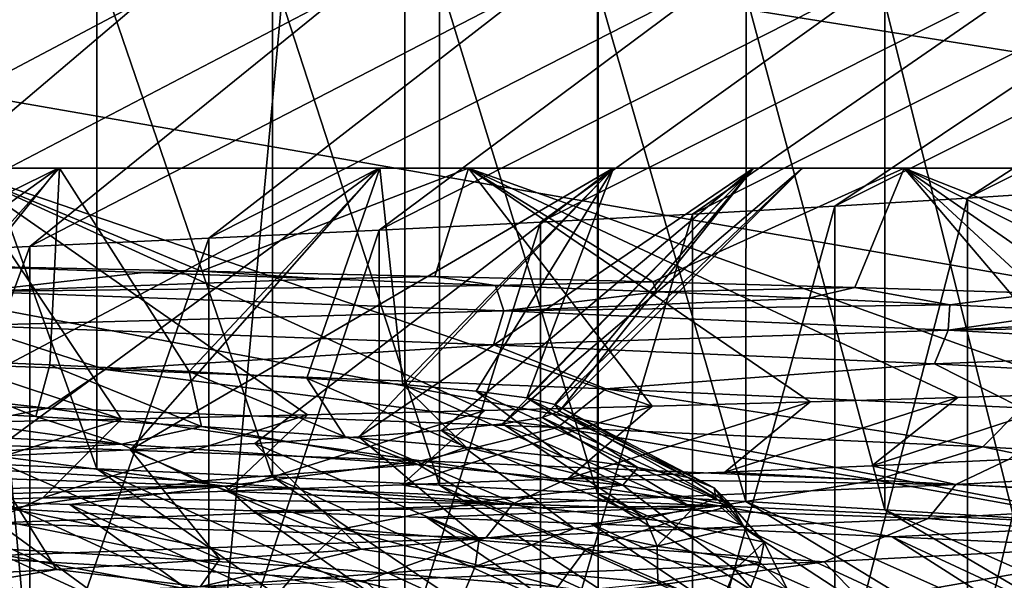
# Model space of a CAD drawing. Header units: metres. Extents: x -205 to 205, y -104 to 104.
# Tile 879 of 1056: x 9.02 to 10.88, y -53.74 to -52.68. Entities that reach past the tile are written whole.
import ezdxf

# ---------------------------------------------------------------- set-up
doc = ezdxf.new("R2010")
doc.units = ezdxf.units.M
doc.layers.add('solid_01_2-CONSUMER_EHM_BOX_SW0001', color=7, linetype='CONTINUOUS')

msp = doc.modelspace()

# ---------------------------------------------------------------- linework, layer by layer
at = {"layer": 'solid_01_2-CONSUMER_EHM_BOX_SW0001'}
for points in [[(27.853924, 67.360435), (-0.010849, -74.95858), (-0.010778, 75.04142)], [(27.853924, 67.360435), (27.752735, 66.82019), (-0.010849, -74.95858)], [(27.752735, 66.82019), (27.752735, 66.262619), (-0.010849, -74.95858)], [(27.752672, -66.17981), (-0.010849, -74.95858), (27.752735, 66.262619)], [(38.274673, -42.903759, 75), (-63.60397, -54.56757, 75), (63.596031, -54.576706, 75)], [(38.274673, -42.903759, 75), (37.499931, -42.958599, 75), (-63.60397, -54.56757, 75)], [(37.499931, -42.958599, 75), (-37.500069, -42.958565, 75), (-63.60397, -54.56757, 75)], [(17.869715, -55.958588, 1.5), (-18.22703, -48.090942, 1.5), (2.383508, -57.876068, 1.5)], [(18.174229, -53.899757, 1.5), (18.205357, -48.090961, 1.5), (-18.22703, -48.090942, 1.5)], [(18.041845, -54.405605, 1.5), (18.174229, -53.899757, 1.5), (-18.22703, -48.090942, 1.5)], [(17.946911, -54.917667, 1.5), (18.041845, -54.405605, 1.5), (-18.22703, -48.090942, 1.5)], [(17.889599, -55.434975, 1.5), (17.946911, -54.917667, 1.5), (-18.22703, -48.090942, 1.5)], [(17.869715, -55.958588, 1.5), (17.889599, -55.434975, 1.5), (-18.22703, -48.090942, 1.5)], [(-12.004293, -59.071278, 72), (-12.003539, -48.571278, 72), (11.996461, -48.573002, 72)], [(-12.004293, -59.071278, 72), (11.996461, -48.573002, 72), (11.995707, -59.073002, 72)], [(9.748707, -50.113178, 10.572997), (9.748681, -65.803871, 10.57298), (8.304253, -65.803871, 9.66631)], [(8.304253, -50.113178, 9.66631), (9.748707, -50.113178, 10.572997), (8.304253, -65.803871, 9.66631)], [(8.694095, -50.113178, 39.108616), (8.694095, -65.803871, 39.108616), (10.114011, -65.803871, 38.164017)], [(10.114037, -50.113178, 38.164001), (8.694095, -50.113178, 39.108616), (10.114011, -65.803871, 38.164017)], [(9.748707, -50.113178, 10.572997), (16.890345, -65.803871, 22.572935), (9.748681, -65.803871, 10.57298)], [(16.890341, -50.113178, 22.572903), (16.890345, -65.803871, 22.572935), (9.748707, -50.113178, 10.572997)], [(16.935442, -50.113178, 25.979212), (10.114011, -65.803871, 38.164017), (16.935446, -65.803871, 25.979179)], [(16.935442, -50.113178, 25.979212), (10.114037, -50.113178, 38.164001), (10.114011, -65.803871, 38.164017)], [(11.796469, -52.522583, 30.2446), (11.043581, -53.000065, 29.80094), (10.811911, -53.015339, 30.258757)], [(11.545892, -52.537842, 30.73127), (11.796469, -52.522583, 30.2446), (10.811911, -53.015339, 30.258757)], [(11.545892, -52.537842, 30.73127), (10.811911, -53.015339, 30.258757), (10.561253, -53.030487, 30.706501)], [(11.274111, -52.553127, 31.209114), (11.545892, -52.537842, 30.73127), (10.561253, -53.030487, 30.706501)], [(9.166224, -53.526817, 16.373423), (8.817945, -52.555954, 15.996774), (8.817885, -53.511429, 15.996713)], [(9.166224, -53.526817, 16.373423), (9.166281, -52.571327, 16.373486), (8.817945, -52.555954, 15.996774)], [(11.274111, -52.553127, 31.209114), (10.561253, -53.030487, 30.706501), (10.292051, -53.045559, 31.143375)], [(10.981875, -52.568428, 31.676567), (11.274111, -52.553127, 31.209114), (10.292051, -53.045559, 31.143375)], [(9.498509, -53.542274, 16.76442), (9.166281, -52.571327, 16.373486), (9.166224, -53.526817, 16.373423)], [(9.498509, -53.542274, 16.76442), (9.49856, -52.586433, 16.764481), (9.166281, -52.571327, 16.373486)], [(10.670075, -52.583748, 32.132061), (10.004786, -53.060627, 31.568596), (9.699973, -53.075748, 31.981403)], [(10.339725, -52.599072, 32.574085), (10.670075, -52.583748, 32.132061), (9.699973, -53.075748, 31.981403)], [(10.981875, -52.568428, 31.676567), (10.292051, -53.045559, 31.143375), (10.004786, -53.060627, 31.568596)], [(10.670075, -52.583748, 32.132061), (10.981875, -52.568428, 31.676567), (10.004786, -53.060627, 31.568596)], [(10.339725, -52.599072, 32.574085), (9.699973, -53.075748, 31.981403), (9.378157, -53.090992, 32.381058)], [(9.991951, -52.614399, 33.001217), (10.339725, -52.599072, 32.574085), (9.378157, -53.090992, 32.381058)], [(9.814145, -53.557781, 17.169012), (9.49856, -52.586433, 16.764481), (9.498509, -53.542274, 16.76442)], [(9.814145, -53.557781, 17.169012), (9.814188, -52.601368, 17.169069), (9.49856, -52.586433, 16.764481)], [(10.112564, -53.573292, 17.586475), (9.814188, -52.601368, 17.169069), (9.814145, -53.557781, 17.169012)], [(10.112564, -53.573292, 17.586475), (10.1126, -52.616238, 17.586527), (9.814188, -52.601368, 17.169069)], [(9.991951, -52.614399, 33.001217), (9.378157, -53.090992, 32.381058), (9.039917, -53.106426, 32.766853)], [(9.627959, -52.629726, 33.412144), (9.991951, -52.614399, 33.001217), (9.039917, -53.106426, 32.766853)], [(10.393235, -53.588768, 18.016066), (10.1126, -52.616238, 17.586527), (10.112564, -53.573292, 17.586475)], [(10.393235, -53.588768, 18.016066), (10.393266, -52.631149, 18.016115), (10.1126, -52.616238, 17.586527)], [(9.627959, -52.629726, 33.412144), (9.039917, -53.106426, 32.766853), (8.68585, -53.122059, 33.138115)], [(9.248472, -52.645073, 33.806221), (9.627959, -52.629726, 33.412144), (8.68585, -53.122059, 33.138115)], [(10.655657, -53.60416, 18.457016), (10.393266, -52.631149, 18.016115), (10.393235, -53.588768, 18.016066)], [(10.655657, -53.60416, 18.457016), (10.655685, -52.646217, 18.457064), (10.393266, -52.631149, 18.016115)], [(9.248472, -52.645073, 33.806221), (8.68585, -53.122059, 33.138115), (8.316566, -53.137794, 33.494209)], [(8.853787, -52.660431, 34.1833), (9.248472, -52.645073, 33.806221), (8.316566, -53.137794, 33.494209)], [(10.899366, -53.619434, 18.908537), (10.655685, -52.646217, 18.457064), (10.655657, -53.60416, 18.457016)], [(10.899366, -53.619434, 18.908537), (10.899395, -52.66153, 18.90859), (10.655685, -52.646217, 18.457064)], [(6.391227, -52.958572, 32.8293), (8.895175, -52.958576, 32.849277), (9.868727, -52.958576, 31.671127)], [(7.424553, -52.958572, 31.924622), (6.391227, -52.958572, 32.8293), (9.868727, -52.958576, 31.671127)], [(8.329231, -52.958572, 30.891294), (7.424553, -52.958572, 31.924622), (9.868727, -52.958576, 31.671127)], [(7.429637, -52.958572, 17.080467), (9.868726, -52.958576, 17.328871), (8.895174, -52.958576, 16.150723)], [(7.429637, -52.958572, 17.080467), (8.332881, -52.958572, 18.113459), (9.868726, -52.958576, 17.328871)], [(9.213257, -53.432762, 33.20343), (8.895175, -52.958576, 32.849277), (7.77494, -52.958572, 33.900486)], [(9.213257, -53.432762, 33.20343), (7.77494, -52.958572, 33.900486), (8.845151, -53.440655, 33.588303)], [(7.921974, -53.540245, 30.467791), (8.329231, -52.958572, 30.891294), (9.0932, -52.958576, 29.749998)], [(8.301199, -53.527992, 29.95027), (7.921974, -53.540245, 30.467791), (9.0932, -52.958576, 29.749998)], [(8.646564, -53.515736, 29.408751), (8.301199, -53.527992, 29.95027), (9.0932, -52.958576, 29.749998)], [(8.329231, -52.958572, 30.891294), (9.868727, -52.958576, 31.671127), (10.691907, -52.958576, 30.375338)], [(9.0932, -52.958576, 29.749998), (8.329231, -52.958572, 30.891294), (10.691907, -52.958576, 30.375338)], [(8.332881, -52.958572, 18.113459), (10.691907, -52.958576, 18.62466), (9.868726, -52.958576, 17.328871)], [(8.332881, -52.958572, 18.113459), (9.095595, -52.958576, 19.254154), (10.691907, -52.958576, 18.62466)], [(8.774542, -53.317963, 19.416864), (9.095595, -52.958576, 19.254154), (8.332881, -52.958572, 18.113459)], [(8.646564, -53.515736, 29.408751), (9.0932, -52.958576, 29.749998), (9.699606, -52.958576, 28.517736)], [(8.956594, -53.503468, 28.845379), (8.646564, -53.515736, 29.408751), (9.699606, -52.958576, 28.517736)], [(8.774542, -53.317963, 19.416864), (9.077479, -53.330391, 20.007977), (9.095595, -52.958576, 19.254154)], [(8.89344, -53.143143, 15.881239), (8.895174, -52.958576, 16.150723), (9.36353, -53.153084, 16.37923)], [(9.36353, -53.153084, 16.37923), (8.895174, -52.958576, 16.150723), (9.868726, -52.958576, 17.328871)], [(10.216133, -53.408363, 31.959646), (9.868727, -52.958576, 31.671127), (8.895175, -52.958576, 32.849277)], [(9.564879, -53.424763, 32.803257), (8.895175, -52.958576, 32.849277), (9.213257, -53.432762, 33.20343)], [(9.899407, -53.416611, 32.388363), (8.895175, -52.958576, 32.849277), (9.564879, -53.424763, 32.803257)], [(10.216133, -53.408363, 31.959646), (8.895175, -52.958576, 32.849277), (9.899407, -53.416611, 32.388363)], [(9.229911, -53.491199, 28.262453), (8.956594, -53.503468, 28.845379), (9.699606, -52.958576, 28.517736)], [(9.077479, -53.330391, 20.007977), (9.340815, -53.342815, 20.617157), (9.095595, -52.958576, 19.254154)], [(9.0932, -52.958576, 29.749998), (10.691907, -52.958576, 30.375338), (11.342185, -52.958576, 28.991137)], [(9.699606, -52.958576, 28.517736), (9.0932, -52.958576, 29.749998), (11.342185, -52.958576, 28.991137)], [(9.095595, -52.958576, 19.254154), (11.342184, -52.958576, 20.008862), (10.691907, -52.958576, 18.62466)], [(9.095595, -52.958576, 19.254154), (9.700984, -52.958576, 20.485584), (11.342184, -52.958576, 20.008862)], [(9.340815, -53.342815, 20.617157), (9.700984, -52.958576, 20.485584), (9.095595, -52.958576, 19.254154)], [(9.229911, -53.491199, 28.262453), (9.699606, -52.958576, 28.517736), (10.142153, -52.958576, 27.2176)], [(9.465216, -53.478928, 27.662552), (9.229911, -53.491199, 28.262453), (10.142153, -52.958576, 27.2176)], [(9.340815, -53.342815, 20.617157), (9.563463, -53.355251, 21.241772), (9.700984, -52.958576, 20.485584)], [(9.36353, -53.153084, 16.37923), (9.868726, -52.958576, 17.328871), (9.805255, -53.163193, 16.901958)], [(9.661418, -53.46666, 27.048349), (9.465216, -53.478928, 27.662552), (10.142153, -52.958576, 27.2176)], [(9.563463, -53.355251, 21.241772), (9.744513, -53.367695, 21.879118), (9.700984, -52.958576, 20.485584)], [(9.661418, -53.46666, 27.048349), (10.142153, -52.958576, 27.2176), (10.407439, -52.958576, 25.88195)], [(9.817671, -53.454388, 26.422432), (9.661418, -53.46666, 27.048349), (10.407439, -52.958576, 25.88195)], [(9.699606, -52.958576, 28.517736), (11.342185, -52.958576, 28.991137), (11.816964, -52.958576, 27.532686)], [(10.142153, -52.958576, 27.2176), (9.699606, -52.958576, 28.517736), (11.816964, -52.958576, 27.532686)], [(9.700984, -52.958576, 20.485584), (11.816964, -52.958576, 21.467314), (11.342184, -52.958576, 20.008862)], [(9.700984, -52.958576, 20.485584), (10.142773, -52.958576, 21.784714), (11.816964, -52.958576, 21.467314)], [(9.744513, -53.367695, 21.879118), (10.142773, -52.958576, 21.784714), (9.700984, -52.958576, 20.485584)], [(9.744513, -53.367695, 21.879118), (9.883234, -53.38015, 22.526432), (10.142773, -52.958576, 21.784714)], [(9.805255, -53.163193, 16.901958), (9.868726, -52.958576, 17.328871), (10.217366, -53.173473, 17.447784)], [(9.933323, -53.44212, 25.787306), (9.817671, -53.454388, 26.422432), (10.407439, -52.958576, 25.88195)], [(10.217366, -53.173473, 17.447784), (9.868726, -52.958576, 17.328871), (10.691907, -52.958576, 18.62466)], [(11.053249, -53.383709, 30.600666), (10.691907, -52.958576, 30.375338), (9.868727, -52.958576, 31.671127)], [(10.514396, -53.400082, 31.518099), (9.868727, -52.958576, 31.671127), (10.216133, -53.408363, 31.959646)], [(10.793606, -53.391842, 31.064751), (9.868727, -52.958576, 31.671127), (10.514396, -53.400082, 31.518099)], [(11.053249, -53.383709, 30.600666), (9.868727, -52.958576, 31.671127), (10.793606, -53.391842, 31.064751)], [(9.883234, -53.38015, 22.526432), (9.979086, -53.392616, 23.180908), (10.142773, -52.958576, 21.784714)], [(9.933323, -53.44212, 25.787306), (10.407439, -52.958576, 25.88195), (10.499932, -52.958576, 24.5)], [(10.007857, -53.429848, 25.145609), (9.933323, -53.44212, 25.787306), (10.499932, -52.958576, 24.5)], [(9.979086, -53.392616, 23.180908), (10.407605, -52.958576, 23.119267), (10.142773, -52.958576, 21.784714)], [(9.979086, -53.392616, 23.180908), (10.03171, -53.40509, 23.839714), (10.407605, -52.958576, 23.119267)], [(10.040932, -53.417576, 24.5), (10.007857, -53.429848, 25.145609), (10.499932, -52.958576, 24.5)], [(10.03171, -53.40509, 23.839714), (10.040932, -53.417576, 24.5), (10.407605, -52.958576, 23.119267)], [(10.040932, -53.417576, 24.5), (10.499932, -52.958576, 24.5), (10.407605, -52.958576, 23.119267)], [(10.142153, -52.958576, 27.2176), (11.816964, -52.958576, 27.532686), (12.101535, -52.958576, 26.039194)], [(10.407439, -52.958576, 25.88195), (10.142153, -52.958576, 27.2176), (12.101535, -52.958576, 26.039194)], [(10.142773, -52.958576, 21.784714), (12.101535, -52.958576, 22.960806), (11.816964, -52.958576, 21.467314)], [(10.142773, -52.958576, 21.784714), (10.407605, -52.958576, 23.119267), (12.101535, -52.958576, 22.960806)], [(10.217366, -53.173473, 17.447784), (10.691907, -52.958576, 18.62466), (10.598704, -53.18396, 18.014929)], [(10.407439, -52.958576, 25.88195), (12.101535, -52.958576, 26.039194), (12.199932, -52.958576, 24.5)], [(10.407439, -52.958576, 25.88195), (12.199932, -52.958576, 24.5), (10.499932, -52.958576, 24.5)], [(10.407605, -52.958576, 23.119267), (10.499932, -52.958576, 24.5), (12.101535, -52.958576, 22.960806)], [(10.499932, -52.958576, 24.5), (12.199932, -52.958576, 24.5), (12.101535, -52.958576, 22.960806)], [(10.598704, -53.18396, 18.014929), (10.691907, -52.958576, 18.62466), (10.948225, -53.194759, 18.601393)], [(11.711038, -53.360245, 29.153175), (11.342185, -52.958576, 28.991137), (10.691907, -52.958576, 30.375338)], [(11.292901, -53.375748, 30.126884), (10.691907, -52.958576, 30.375338), (11.053249, -53.383709, 30.600666)], [(11.512271, -53.367947, 29.644146), (10.691907, -52.958576, 30.375338), (11.292901, -53.375748, 30.126884)], [(11.711038, -53.360245, 29.153175), (10.691907, -52.958576, 30.375338), (11.512271, -53.367947, 29.644146)], [(10.948225, -53.194759, 18.601393), (10.691907, -52.958576, 18.62466), (11.342184, -52.958576, 20.008862)], [(10.811942, -53.972164, 30.258694), (10.811911, -53.015339, 30.258757), (11.043581, -53.000065, 29.80094)], [(10.811942, -53.972164, 30.258694), (11.043581, -53.000065, 29.80094), (11.043608, -53.956768, 29.800882)], [(10.292101, -54.002625, 31.143297), (10.292051, -53.045559, 31.143375), (10.561253, -53.030487, 30.706501)], [(10.292101, -54.002625, 31.143297), (10.561253, -53.030487, 30.706501), (10.561293, -53.987434, 30.706432)], [(10.561293, -53.987434, 30.706432), (10.561253, -53.030487, 30.706501), (10.811911, -53.015339, 30.258757)], [(10.561293, -53.987434, 30.706432), (10.811911, -53.015339, 30.258757), (10.811942, -53.972164, 30.258694)], [(10.004848, -54.017776, 31.568508), (10.004786, -53.060627, 31.568596), (10.292051, -53.045559, 31.143375)], [(10.004848, -54.017776, 31.568508), (10.292051, -53.045559, 31.143375), (10.292101, -54.002625, 31.143297)], [(9.700045, -54.032936, 31.98131), (9.699973, -53.075748, 31.981403), (10.004786, -53.060627, 31.568596)], [(9.700045, -54.032936, 31.98131), (10.004786, -53.060627, 31.568596), (10.004848, -54.017776, 31.568508)], [(9.378237, -54.048145, 32.380962), (9.378157, -53.090992, 32.381058), (9.699973, -53.075748, 31.981403)], [(9.378237, -54.048145, 32.380962), (9.699973, -53.075748, 31.981403), (9.700045, -54.032936, 31.98131)], [(9.040002, -54.063423, 32.766758), (9.039917, -53.106426, 32.766853), (9.378157, -53.090992, 32.381058)], [(9.040002, -54.063423, 32.766758), (9.378157, -53.090992, 32.381058), (9.378237, -54.048145, 32.380962)], [(8.685937, -54.078732, 33.138027), (8.68585, -53.122059, 33.138115), (9.039917, -53.106426, 32.766853)], [(8.685937, -54.078732, 33.138027), (9.039917, -53.106426, 32.766853), (9.040002, -54.063423, 32.766758)], [(9.255227, -53.155533, 16.271526), (8.89344, -53.143143, 15.881239), (9.36353, -53.153084, 16.37923)], [(8.937453, -53.191612, 16.01549), (8.89344, -53.143143, 15.881239), (9.255227, -53.155533, 16.271526)], [(8.937453, -53.191612, 16.01549), (9.255227, -53.155533, 16.271526), (9.59624, -53.167805, 16.672029)], [(9.59624, -53.167805, 16.672029), (9.255227, -53.155533, 16.271526), (9.36353, -53.153084, 16.37923)], [(9.59624, -53.167805, 16.672029), (9.36353, -53.153084, 16.37923), (9.805255, -53.163193, 16.901958)], [(8.937453, -53.191612, 16.01549), (9.59624, -53.167805, 16.672029), (9.91958, -53.180058, 17.085968)], [(8.937453, -53.191612, 16.01549), (9.91958, -53.180058, 17.085968), (9.935466, -53.228104, 17.209679)], [(9.91958, -53.180058, 17.085968), (9.59624, -53.167805, 16.672029), (9.805255, -53.163193, 16.901958)], [(9.91958, -53.180058, 17.085968), (9.805255, -53.163193, 16.901958), (10.217366, -53.173473, 17.447784)], [(10.224727, -53.19228, 17.512547), (9.91958, -53.180058, 17.085968), (10.217366, -53.173473, 17.447784)], [(9.935466, -53.228104, 17.209679), (9.91958, -53.180058, 17.085968), (10.224727, -53.19228, 17.512547)], [(10.224727, -53.19228, 17.512547), (10.217366, -53.173473, 17.447784), (10.598704, -53.18396, 18.014929)], [(8.937453, -53.191612, 16.01549), (9.935466, -53.228104, 17.209679), (8.924606, -53.255726, 16.068232)], [(9.935466, -53.228104, 17.209679), (10.224727, -53.19228, 17.512547), (10.511165, -53.204479, 17.950975)], [(10.511165, -53.204479, 17.950975), (10.224727, -53.19228, 17.512547), (10.598704, -53.18396, 18.014929)], [(10.778381, -53.216656, 18.400469), (10.511165, -53.204479, 17.950975), (10.598704, -53.18396, 18.014929)], [(10.778381, -53.216656, 18.400469), (10.598704, -53.18396, 18.014929), (10.948225, -53.194759, 18.601393)], [(11.025698, -53.228783, 18.859781), (10.778381, -53.216656, 18.400469), (10.948225, -53.194759, 18.601393)], [(9.935466, -53.228104, 17.209679), (10.511165, -53.204479, 17.950975), (10.778381, -53.216656, 18.400469)], [(9.935466, -53.228104, 17.209679), (10.778381, -53.216656, 18.400469), (10.775374, -53.264591, 18.519772)], [(10.775374, -53.264591, 18.519772), (10.778381, -53.216656, 18.400469), (11.025698, -53.228783, 18.859781)], [(9.935466, -53.228104, 17.209679), (9.915843, -53.292206, 17.260038), (8.924606, -53.255726, 16.068232)], [(9.935466, -53.228104, 17.209679), (10.775374, -53.264591, 18.519772), (9.915843, -53.292206, 17.260038)], [(10.775374, -53.264591, 18.519772), (11.025698, -53.228783, 18.859781), (11.25289, -53.240856, 19.328022)], [(10.775374, -53.264591, 18.519772), (11.25289, -53.240856, 19.328022), (11.459969, -53.252911, 19.804762)], [(10.775374, -53.264591, 18.519772), (11.459969, -53.252911, 19.804762), (11.442762, -53.301083, 19.925619)], [(8.924606, -53.255726, 16.068232), (9.182318, -53.339035, 16.387135), (8.09155, -53.302692, 15.298349)], [(8.924606, -53.255726, 16.068232), (9.915843, -53.292206, 17.260038), (9.182318, -53.339035, 16.387135)], [(10.775374, -53.264591, 18.519772), (10.749352, -53.328686, 18.566896), (9.915843, -53.292206, 17.260038)], [(10.775374, -53.264591, 18.519772), (11.442762, -53.301083, 19.925619), (10.749352, -53.328686, 18.566896)], [(9.073668, -53.412331, 16.266037), (7.9668, -53.375931, 15.190401), (8.09155, -53.302692, 15.298349)], [(9.073668, -53.412331, 16.266037), (8.09155, -53.302692, 15.298349), (9.182318, -53.339035, 16.387135)], [(9.915843, -53.292206, 17.260038), (10.128258, -53.375381, 17.603979), (9.182318, -53.339035, 16.387135)], [(9.915843, -53.292206, 17.260038), (10.749352, -53.328686, 18.566896), (10.128258, -53.375381, 17.603979)], [(11.442762, -53.301083, 19.925619), (11.410854, -53.365166, 19.968708), (10.749352, -53.328686, 18.566896)], [(8.774542, -53.317963, 19.416864), (8.697555, -53.408569, 18.90778), (9.050973, -53.427841, 19.500254)], [(8.774542, -53.317963, 19.416864), (9.050973, -53.427841, 19.500254), (9.077479, -53.330391, 20.007977)], [(10.749352, -53.328686, 18.566896), (10.913949, -53.411724, 18.92979), (10.128258, -53.375381, 17.603979)], [(10.749352, -53.328686, 18.566896), (11.410854, -53.365166, 19.968708), (10.913949, -53.411724, 18.92979)], [(9.077479, -53.330391, 20.007977), (9.050973, -53.427841, 19.500254), (9.36423, -53.447102, 20.114672)], [(10.036914, -53.448727, 17.47213), (9.073668, -53.412331, 16.266037), (9.182318, -53.339035, 16.387135)], [(9.077479, -53.330391, 20.007977), (9.36423, -53.447102, 20.114672), (9.340815, -53.342815, 20.617157)], [(10.036914, -53.448727, 17.47213), (9.182318, -53.339035, 16.387135), (10.128258, -53.375381, 17.603979)], [(9.340815, -53.342815, 20.617157), (9.36423, -53.447102, 20.114672), (9.635898, -53.466358, 20.74835)], [(9.340815, -53.342815, 20.617157), (9.635898, -53.466358, 20.74835), (9.563463, -53.355251, 21.241772)], [(9.563463, -53.355251, 21.241772), (9.635898, -53.466358, 20.74835), (9.864589, -53.485619, 21.398769)], [(9.563463, -53.355251, 21.241772), (9.864589, -53.485619, 21.398769), (9.744513, -53.367695, 21.879118)], [(8.76426, -53.474884, 15.902365), (7.9668, -53.375931, 15.190401), (9.073668, -53.412331, 16.266037)], [(9.744513, -53.367695, 21.879118), (9.864589, -53.485619, 21.398769), (10.049164, -53.504883, 22.063328)], [(9.744513, -53.367695, 21.879118), (10.049164, -53.504883, 22.063328), (9.883234, -53.38015, 22.526432)], [(9.883234, -53.38015, 22.526432), (10.049164, -53.504883, 22.063328), (10.189069, -53.524151, 22.739014)], [(9.883234, -53.38015, 22.526432), (10.189069, -53.524151, 22.739014), (9.979086, -53.392616, 23.180908)], [(10.841027, -53.485126, 18.789513), (10.036914, -53.448727, 17.47213), (10.128258, -53.375381, 17.603979)], [(10.841027, -53.485126, 18.789513), (10.128258, -53.375381, 17.603979), (10.913949, -53.411724, 18.92979)], [(10.631006, -53.521111, 30.85199), (11.053249, -53.383709, 30.600666), (10.793606, -53.391842, 31.064751)], [(10.631006, -53.521111, 30.85199), (10.889533, -53.508999, 30.397425), (11.053249, -53.383709, 30.600666)], [(9.979086, -53.392616, 23.180908), (10.189069, -53.524151, 22.739014), (10.283832, -53.543423, 23.422682)], [(9.979086, -53.392616, 23.180908), (10.283832, -53.543423, 23.422682), (10.03171, -53.40509, 23.839714)], [(10.057136, -53.545185, 31.726906), (10.514396, -53.400082, 31.518099), (10.216133, -53.408363, 31.959646)], [(10.057136, -53.545185, 31.726906), (10.353335, -53.533161, 31.295467), (10.514396, -53.400082, 31.518099)], [(10.353335, -53.533161, 31.295467), (10.793606, -53.391842, 31.064751), (10.514396, -53.400082, 31.518099)], [(10.353335, -53.533161, 31.295467), (10.631006, -53.521111, 30.85199), (10.793606, -53.391842, 31.064751)], [(8.489259, -53.441898, 18.489008), (9.213078, -53.480419, 19.671732), (8.697555, -53.408569, 18.90778)], [(9.213078, -53.480419, 19.671732), (9.050973, -53.427841, 19.500254), (8.697555, -53.408569, 18.90778)], [(9.779538, -53.51144, 17.07794), (8.76426, -53.474884, 15.902365), (9.073668, -53.412331, 16.266037)], [(9.779538, -53.51144, 17.07794), (9.073668, -53.412331, 16.266037), (10.036914, -53.448727, 17.47213)], [(9.411838, -53.569302, 32.549919), (9.899407, -53.416611, 32.388363), (9.564879, -53.424763, 32.803257)], [(9.411838, -53.569302, 32.549919), (9.74307, -53.557224, 32.145367), (9.899407, -53.416611, 32.388363)], [(9.74307, -53.557224, 32.145367), (10.216133, -53.408363, 31.959646), (9.899407, -53.416611, 32.388363)], [(9.74307, -53.557224, 32.145367), (10.057136, -53.545185, 31.726906), (10.216133, -53.408363, 31.959646)], [(10.336152, -53.581982, 24.801636), (10.007857, -53.429848, 25.145609), (10.040932, -53.417576, 24.5)], [(10.03171, -53.40509, 23.839714), (10.333006, -53.562702, 24.11125), (10.040932, -53.417576, 24.5)], [(10.03171, -53.40509, 23.839714), (10.283832, -53.543423, 23.422682), (10.333006, -53.562702, 24.11125)], [(10.336152, -53.581982, 24.801636), (10.040932, -53.417576, 24.5), (10.333006, -53.562702, 24.11125)], [(11.472536, -53.521523, 20.197878), (10.841027, -53.485126, 18.789513), (10.913949, -53.411724, 18.92979)], [(8.700924, -53.593655, 33.313805), (9.213257, -53.432762, 33.20343), (8.845151, -53.440655, 33.588303)], [(8.700924, -53.593655, 33.313805), (9.064195, -53.581451, 32.939651), (9.213257, -53.432762, 33.20343)], [(9.213078, -53.480419, 19.671732), (9.36423, -53.447102, 20.114672), (9.050973, -53.427841, 19.500254)], [(9.064195, -53.581451, 32.939651), (9.564879, -53.424763, 32.803257), (9.213257, -53.432762, 33.20343)], [(9.064195, -53.581451, 32.939651), (9.411838, -53.569302, 32.549919), (9.564879, -53.424763, 32.803257)], [(10.292892, -53.601269, 25.490824), (9.933323, -53.44212, 25.787306), (10.007857, -53.429848, 25.145609)], [(10.292892, -53.601269, 25.490824), (10.007857, -53.429848, 25.145609), (10.336152, -53.581982, 24.801636)], [(8.658574, -53.511726, 18.654619), (9.213078, -53.480419, 19.671732), (8.489259, -53.441898, 18.489008)], [(9.213078, -53.480419, 19.671732), (9.773828, -53.51894, 20.939875), (9.36423, -53.447102, 20.114672)], [(9.773828, -53.51894, 20.939875), (9.635898, -53.466358, 20.74835), (9.36423, -53.447102, 20.114672)], [(10.068716, -53.639858, 26.85331), (9.661418, -53.46666, 27.048349), (9.817671, -53.454388, 26.422432)], [(10.638741, -53.547997, 18.371895), (9.779538, -53.51144, 17.07794), (10.036914, -53.448727, 17.47213)], [(10.203513, -53.620564, 26.175749), (9.817671, -53.454388, 26.422432), (9.933323, -53.44212, 25.787306)], [(10.068716, -53.639858, 26.85331), (9.817671, -53.454388, 26.422432), (10.203513, -53.620564, 26.175749)], [(10.203513, -53.620564, 26.175749), (9.933323, -53.44212, 25.787306), (10.292892, -53.601269, 25.490824)], [(10.638741, -53.547997, 18.371895), (10.036914, -53.448727, 17.47213), (10.841027, -53.485126, 18.789513)], [(9.408631, -53.559853, 16.542704), (8.322067, -53.523079, 15.41185), (8.76426, -53.474884, 15.902365)], [(9.408631, -53.559853, 16.542704), (8.76426, -53.474884, 15.902365), (9.779538, -53.51144, 17.07794)], [(9.889221, -53.659149, 27.520405), (9.465216, -53.478928, 27.662552), (9.661418, -53.46666, 27.048349)], [(9.773828, -53.51894, 20.939875), (9.864589, -53.485619, 21.398769), (9.635898, -53.466358, 20.74835)], [(9.889221, -53.659149, 27.520405), (9.661418, -53.46666, 27.048349), (10.068716, -53.639858, 26.85331)], [(8.454105, -53.496071, 15.634948), (9.003613, -53.916576, 14.969671), (9.3931, -53.931992, 15.353886)], [(8.817885, -53.511429, 15.996713), (8.454105, -53.496071, 15.634948), (9.3931, -53.931992, 15.353886)], [(8.658574, -53.511726, 18.654619), (9.358296, -53.550201, 19.856956), (9.213078, -53.480419, 19.671732)], [(9.398984, -53.697739, 28.811197), (8.956594, -53.503468, 28.845379), (9.229911, -53.491199, 28.262453)], [(9.358296, -53.550201, 19.856956), (9.773828, -53.51894, 20.939875), (9.213078, -53.480419, 19.671732)], [(9.665743, -53.678444, 28.174032), (9.229911, -53.491199, 28.262453), (9.465216, -53.478928, 27.662552)], [(9.398984, -53.697739, 28.811197), (9.229911, -53.491199, 28.262453), (9.665743, -53.678444, 28.174032)], [(9.665743, -53.678444, 28.174032), (9.465216, -53.478928, 27.662552), (9.889221, -53.659149, 27.520405)], [(9.773828, -53.51894, 20.939875), (10.160213, -53.557461, 22.271444), (9.864589, -53.485619, 21.398769)], [(10.160213, -53.557461, 22.271444), (10.049164, -53.504883, 22.063328), (9.864589, -53.485619, 21.398769)], [(11.326995, -53.584553, 19.764278), (10.638741, -53.547997, 18.371895), (10.841027, -53.485126, 18.789513)], [(11.326995, -53.584553, 19.764278), (10.841027, -53.485126, 18.789513), (11.472536, -53.521523, 20.197878)], [(9.089967, -53.717033, 29.42901), (8.646564, -53.515736, 29.408751), (8.956594, -53.503468, 28.845379)], [(8.658574, -53.511726, 18.654619), (9.000757, -53.601833, 19.149019), (9.358296, -53.550201, 19.856956)], [(8.817885, -53.511429, 15.996713), (9.3931, -53.931992, 15.353886), (9.76623, -53.947445, 15.754157)], [(9.166224, -53.526817, 16.373423), (8.817885, -53.511429, 15.996713), (9.76623, -53.947445, 15.754157)], [(9.089967, -53.717033, 29.42901), (8.956594, -53.503468, 28.845379), (9.398984, -53.697739, 28.811197)], [(10.343346, -53.59663, 17.802036), (9.408631, -53.559853, 16.542704), (9.779538, -53.51144, 17.07794)], [(10.343346, -53.59663, 17.802036), (9.779538, -53.51144, 17.07794), (10.638741, -53.547997, 18.371895)], [(10.160213, -53.557461, 22.271444), (10.189069, -53.524151, 22.739014), (10.049164, -53.504883, 22.063328)], [(10.789611, -53.556503, 30.454468), (10.889533, -53.508999, 30.397425), (10.631006, -53.521111, 30.85199)], [(11.453633, -53.520016, 29.047003), (10.889533, -53.508999, 30.397425), (10.789611, -53.556503, 30.454468)], [(9.408631, -53.559853, 16.542704), (8.376196, -53.569855, 15.377653), (8.322067, -53.523079, 15.41185)], [(8.740355, -53.736324, 30.024868), (8.646564, -53.515736, 29.408751), (9.089967, -53.717033, 29.42901)], [(9.166224, -53.526817, 16.373423), (9.76623, -53.947445, 15.754157), (10.122523, -53.962902, 16.169861)], [(9.498509, -53.542274, 16.76442), (9.166224, -53.526817, 16.373423), (10.122523, -53.962902, 16.169861)], [(9.358296, -53.550201, 19.856956), (9.892617, -53.58868, 21.141266), (9.773828, -53.51894, 20.939875)], [(9.892617, -53.58868, 21.141266), (10.160213, -53.557461, 22.271444), (9.773828, -53.51894, 20.939875)], [(10.789611, -53.556503, 30.454468), (10.353335, -53.533161, 31.295467), (10.057136, -53.545185, 31.726906)], [(10.160213, -53.557461, 22.271444), (10.366258, -53.595978, 23.642708), (10.189069, -53.524151, 22.739014)], [(10.366258, -53.595978, 23.642708), (10.283832, -53.543423, 23.422682), (10.189069, -53.524151, 22.739014)], [(10.789611, -53.556503, 30.454468), (10.631006, -53.521111, 30.85199), (10.353335, -53.533161, 31.295467)], [(11.453633, -53.520016, 29.047003), (10.789611, -53.556503, 30.454468), (11.401769, -53.584042, 29.054043)], [(9.358296, -53.550201, 19.856956), (9.000757, -53.601833, 19.149019), (9.630536, -53.640202, 20.388582)], [(9.358296, -53.550201, 19.856956), (9.630536, -53.640202, 20.388582), (9.892617, -53.58868, 21.141266)], [(9.498509, -53.542274, 16.76442), (10.122523, -53.962902, 16.169861), (10.461475, -53.978333, 16.600376)], [(9.814145, -53.557781, 17.169012), (9.498509, -53.542274, 16.76442), (10.461475, -53.978333, 16.600376)], [(9.9529, -53.592991, 31.766582), (10.057136, -53.545185, 31.726906), (9.74307, -53.557224, 32.145367)], [(10.789611, -53.556503, 30.454468), (10.057136, -53.545185, 31.726906), (9.9529, -53.592991, 31.766582)], [(10.366258, -53.595978, 23.642708), (10.333006, -53.562702, 24.11125), (10.283832, -53.543423, 23.422682)], [(11.110258, -53.633408, 19.169893), (10.343346, -53.59663, 17.802036), (10.638741, -53.547997, 18.371895)], [(11.110258, -53.633408, 19.169893), (10.638741, -53.547997, 18.371895), (11.326995, -53.584553, 19.764278)], [(9.408631, -53.559853, 16.542704), (8.753691, -53.582054, 15.739219), (8.376196, -53.569855, 15.377653)], [(9.408631, -53.559853, 16.542704), (9.115517, -53.594265, 16.116497), (8.753691, -53.582054, 15.739219)], [(9.9529, -53.592991, 31.766582), (9.411838, -53.569302, 32.549919), (9.064195, -53.581451, 32.939651)], [(9.408631, -53.559853, 16.542704), (9.461105, -53.60648, 16.508738), (9.115517, -53.594265, 16.116497)], [(10.343346, -53.59663, 17.802036), (9.461105, -53.60648, 16.508738), (9.408631, -53.559853, 16.542704)], [(9.9529, -53.592991, 31.766582), (9.74307, -53.557224, 32.145367), (9.411838, -53.569302, 32.549919)], [(9.814145, -53.557781, 17.169012), (10.461475, -53.978333, 16.600376), (10.782549, -53.993694, 17.045092)], [(10.112564, -53.573292, 17.586475), (9.814145, -53.557781, 17.169012), (10.782549, -53.993694, 17.045092)], [(9.892617, -53.58868, 21.141266), (10.250746, -53.627155, 22.485367), (10.160213, -53.557461, 22.271444)], [(10.789611, -53.556503, 30.454468), (9.9529, -53.592991, 31.766582), (10.737473, -53.620518, 30.454548)], [(10.250746, -53.627155, 22.485367), (10.366258, -53.595978, 23.642708), (10.160213, -53.557461, 22.271444)], [(10.38861, -53.634499, 25.029062), (10.336152, -53.581982, 24.801636), (10.333006, -53.562702, 24.11125)], [(10.366258, -53.595978, 23.642708), (10.38861, -53.634499, 25.029062), (10.333006, -53.562702, 24.11125)], [(10.789611, -53.556503, 30.454468), (10.737473, -53.620518, 30.454548), (11.401769, -53.584042, 29.054043)], [(8.957664, -53.629478, 32.963089), (9.064195, -53.581451, 32.939651), (8.700924, -53.593655, 33.313805)], [(9.702987, -54.018425, 15.550659), (8.753691, -53.582054, 15.739219), (9.115517, -53.594265, 16.116497)], [(9.324806, -54.006474, 15.157264), (8.930689, -53.994514, 14.779837), (8.753691, -53.582054, 15.739219)], [(9.702987, -54.018425, 15.550659), (9.324806, -54.006474, 15.157264), (8.753691, -53.582054, 15.739219)], [(9.9529, -53.592991, 31.766582), (9.064195, -53.581451, 32.939651), (8.957664, -53.629478, 32.963089)], [(9.892617, -53.58868, 21.141266), (9.630536, -53.640202, 20.388582), (10.090446, -53.67857, 21.700512)], [(9.892617, -53.58868, 21.141266), (10.090446, -53.67857, 21.700512), (10.250746, -53.627155, 22.485367)], [(10.112564, -53.573292, 17.586475), (10.782549, -53.993694, 17.045092), (11.085339, -54.008991, 17.503571)], [(10.393235, -53.588768, 18.016066), (10.112564, -53.573292, 17.586475), (11.085339, -54.008991, 17.503571)], [(10.38861, -53.634499, 25.029062), (10.292892, -53.601269, 25.490824), (10.336152, -53.581982, 24.801636)], [(10.393235, -53.588768, 18.016066), (11.085339, -54.008991, 17.503571), (11.369188, -54.024239, 17.974882)], [(10.655657, -53.60416, 18.457016), (10.393235, -53.588768, 18.016066), (11.369188, -54.024239, 17.974882)], [(11.401769, -53.584042, 29.054043), (10.737473, -53.620518, 30.454548), (11.241609, -53.66613, 29.374491)], [(8.900177, -53.673344, 18.983213), (9.553229, -53.711746, 20.212149), (9.000757, -53.601833, 19.149019)], [(9.9529, -53.592991, 31.766582), (8.957664, -53.629478, 32.963089), (9.901403, -53.656998, 31.759754)], [(9.553229, -53.711746, 20.212149), (9.630536, -53.640202, 20.388582), (9.000757, -53.601833, 19.149019)], [(10.064586, -54.030369, 15.959348), (9.115517, -53.594265, 16.116497), (9.461105, -53.60648, 16.508738)], [(10.064586, -54.030369, 15.959348), (9.702987, -54.018425, 15.550659), (9.115517, -53.594265, 16.116497)], [(10.343346, -53.59663, 17.802036), (9.789889, -53.618694, 16.91519), (9.461105, -53.60648, 16.508738)], [(10.408983, -54.04229, 16.382633), (9.461105, -53.60648, 16.508738), (9.789889, -53.618694, 16.91519)], [(10.408983, -54.04229, 16.382633), (10.064586, -54.030369, 15.959348), (9.461105, -53.60648, 16.508738)], [(10.343346, -53.59663, 17.802036), (10.101303, -53.630905, 17.335098), (9.789889, -53.618694, 16.91519)], [(9.9529, -53.592991, 31.766582), (9.901403, -53.656998, 31.759754), (10.737473, -53.620518, 30.454548)], [(10.343346, -53.59663, 17.802036), (10.39478, -53.643108, 17.767706), (10.101303, -53.630905, 17.335098)], [(10.22552, -53.673016, 26.405979), (10.203513, -53.620564, 26.175749), (10.292892, -53.601269, 25.490824)], [(10.38861, -53.634499, 25.029062), (10.22552, -53.673016, 26.405979), (10.292892, -53.601269, 25.490824)], [(10.250746, -53.627155, 22.485367), (10.427588, -53.665634, 23.865211), (10.366258, -53.595978, 23.642708)], [(10.343346, -53.59663, 17.802036), (10.669755, -53.655304, 18.21225), (10.39478, -53.643108, 17.767706)], [(11.110258, -53.633408, 19.169893), (10.669755, -53.655304, 18.21225), (10.343346, -53.59663, 17.802036)], [(10.427588, -53.665634, 23.865211), (10.38861, -53.634499, 25.029062), (10.366258, -53.595978, 23.642708)], [(10.655657, -53.60416, 18.457016), (11.369188, -54.024239, 17.974882), (11.633307, -54.039459, 18.457771)], [(10.899366, -53.619434, 18.908537), (10.655657, -53.60416, 18.457016), (11.633307, -54.039459, 18.457771)], [(10.735593, -54.054192, 16.819794), (9.789889, -53.618694, 16.91519), (10.101303, -53.630905, 17.335098)], [(10.735593, -54.054192, 16.819794), (10.408983, -54.04229, 16.382633), (9.789889, -53.618694, 16.91519)], [(10.737473, -53.620518, 30.454548), (9.901403, -53.656998, 31.759754), (10.541106, -53.702473, 30.747244)], [(10.22552, -53.673016, 26.405979), (10.068716, -53.639858, 26.85331), (10.203513, -53.620564, 26.175749)], [(10.737473, -53.620518, 30.454548), (10.541106, -53.702473, 30.747244), (11.241609, -53.66613, 29.374491)], [(8.957664, -53.629478, 32.963089), (8.907733, -53.693474, 32.949535), (9.901403, -53.656998, 31.759754)], [(9.553229, -53.711746, 20.212149), (10.037693, -53.750149, 21.516607), (9.630536, -53.640202, 20.388582)], [(10.037693, -53.750149, 21.516607), (10.090446, -53.67857, 21.700512), (9.630536, -53.640202, 20.388582)], [(9.881263, -53.711536, 27.74922), (9.889221, -53.659149, 27.520405), (10.068716, -53.639858, 26.85331)], [(10.22552, -53.673016, 26.405979), (9.881263, -53.711536, 27.74922), (10.068716, -53.639858, 26.85331)], [(10.250746, -53.627155, 22.485367), (10.090446, -53.67857, 21.700512), (10.37198, -53.716938, 23.062044)], [(11.043854, -54.06609, 17.270077), (10.101303, -53.630905, 17.335098), (10.39478, -53.643108, 17.767706)], [(11.043854, -54.06609, 17.270077), (10.735593, -54.054192, 16.819794), (10.101303, -53.630905, 17.335098)], [(10.419818, -53.704109, 25.256166), (10.22552, -53.673016, 26.405979), (10.38861, -53.634499, 25.029062)], [(10.250746, -53.627155, 22.485367), (10.37198, -53.716938, 23.062044), (10.427588, -53.665634, 23.865211)], [(10.427588, -53.665634, 23.865211), (10.419818, -53.704109, 25.256166), (10.38861, -53.634499, 25.029062)], [(11.333241, -54.077988, 17.732718), (10.39478, -53.643108, 17.767706), (10.669755, -53.655304, 18.21225)], [(11.333241, -54.077988, 17.732718), (11.043854, -54.06609, 17.270077), (10.39478, -53.643108, 17.767706)], [(11.110258, -53.633408, 19.169893), (10.925666, -53.667484, 18.667955), (10.669755, -53.655304, 18.21225)], [(9.901403, -53.656998, 31.759754), (8.907733, -53.693474, 32.949535), (9.673176, -53.738815, 32.020809)], [(9.881263, -53.711536, 27.74922), (9.665743, -53.678444, 28.174032), (9.889221, -53.659149, 27.520405)], [(9.901403, -53.656998, 31.759754), (9.673176, -53.738815, 32.020809), (10.541106, -53.702473, 30.747244)], [(11.603258, -54.089901, 18.206924), (10.669755, -53.655304, 18.21225), (10.925666, -53.667484, 18.667955)], [(11.603258, -54.089901, 18.206924), (11.333241, -54.077988, 17.732718), (10.669755, -53.655304, 18.21225)], [(8.900177, -53.673344, 18.983213), (8.829103, -53.744217, 18.915596), (9.491957, -53.782635, 20.136305)], [(8.900177, -53.673344, 18.983213), (9.491957, -53.782635, 20.136305), (9.553229, -53.711746, 20.212149)], [(9.361574, -53.750053, 29.034634), (9.398984, -53.697739, 28.811197), (9.665743, -53.678444, 28.174032)], [(9.881263, -53.711536, 27.74922), (9.361574, -53.750053, 29.034634), (9.665743, -53.678444, 28.174032)], [(10.226539, -53.742584, 26.63372), (9.881263, -53.711536, 27.74922), (10.22552, -53.673016, 26.405979)], [(10.037693, -53.750149, 21.516607), (10.344207, -53.788555, 22.874031), (10.090446, -53.67857, 21.700512)], [(10.344207, -53.788555, 22.874031), (10.37198, -53.716938, 23.062044), (10.090446, -53.67857, 21.700512)], [(10.419818, -53.704109, 25.256166), (10.226539, -53.742584, 26.63372), (10.22552, -53.673016, 26.405979)], [(10.427588, -53.665634, 23.865211), (10.37198, -53.716938, 23.062044), (10.47144, -53.755306, 24.448822)], [(10.427588, -53.665634, 23.865211), (10.47144, -53.755306, 24.448822), (10.419818, -53.704109, 25.256166)], [(10.611514, -53.776306, 30.626507), (11.241609, -53.66613, 29.374491), (10.541106, -53.702473, 30.747244)], [(10.611514, -53.776306, 30.626507), (11.297155, -53.73991, 29.243727), (11.241609, -53.66613, 29.374491)], [(8.907733, -53.693474, 32.949535), (8.652646, -53.775158, 33.175808), (9.673176, -53.738815, 32.020809)], [(9.361574, -53.750053, 29.034634), (9.089967, -53.717033, 29.42901), (9.398984, -53.697739, 28.811197)], [(8.6749, -53.788574, 30.239256), (8.740355, -53.736324, 30.024868), (9.089967, -53.717033, 29.42901)], [(9.361574, -53.750053, 29.034634), (8.6749, -53.788574, 30.239256), (9.089967, -53.717033, 29.42901)], [(9.852629, -53.781063, 27.97364), (9.361574, -53.750053, 29.034634), (9.881263, -53.711536, 27.74922)], [(9.553229, -53.711746, 20.212149), (9.491957, -53.782635, 20.136305), (9.987259, -53.821056, 21.433907)], [(9.553229, -53.711746, 20.212149), (9.987259, -53.821056, 21.433907), (10.037693, -53.750149, 21.516607)], [(9.756819, -53.812702, 31.91169), (10.541106, -53.702473, 30.747244), (9.673176, -53.738815, 32.020809)], [(9.756819, -53.812702, 31.91169), (10.611514, -53.776306, 30.626507), (10.541106, -53.702473, 30.747244)], [(10.226539, -53.742584, 26.63372), (9.852629, -53.781063, 27.97364), (9.881263, -53.711536, 27.74922)], [(10.419818, -53.704109, 25.256166), (10.385833, -53.793674, 25.83639), (10.226539, -53.742584, 26.63372)], [(10.344207, -53.788555, 22.874031), (10.468762, -53.826958, 24.260101), (10.37198, -53.716938, 23.062044)], [(10.468762, -53.826958, 24.260101), (10.47144, -53.755306, 24.448822), (10.37198, -53.716938, 23.062044)], [(10.419818, -53.704109, 25.256166), (10.47144, -53.755306, 24.448822), (10.385833, -53.793674, 25.83639)]]:
    msp.add_3dface(points, dxfattribs=at)

doc.saveas('drawing.dxf')
